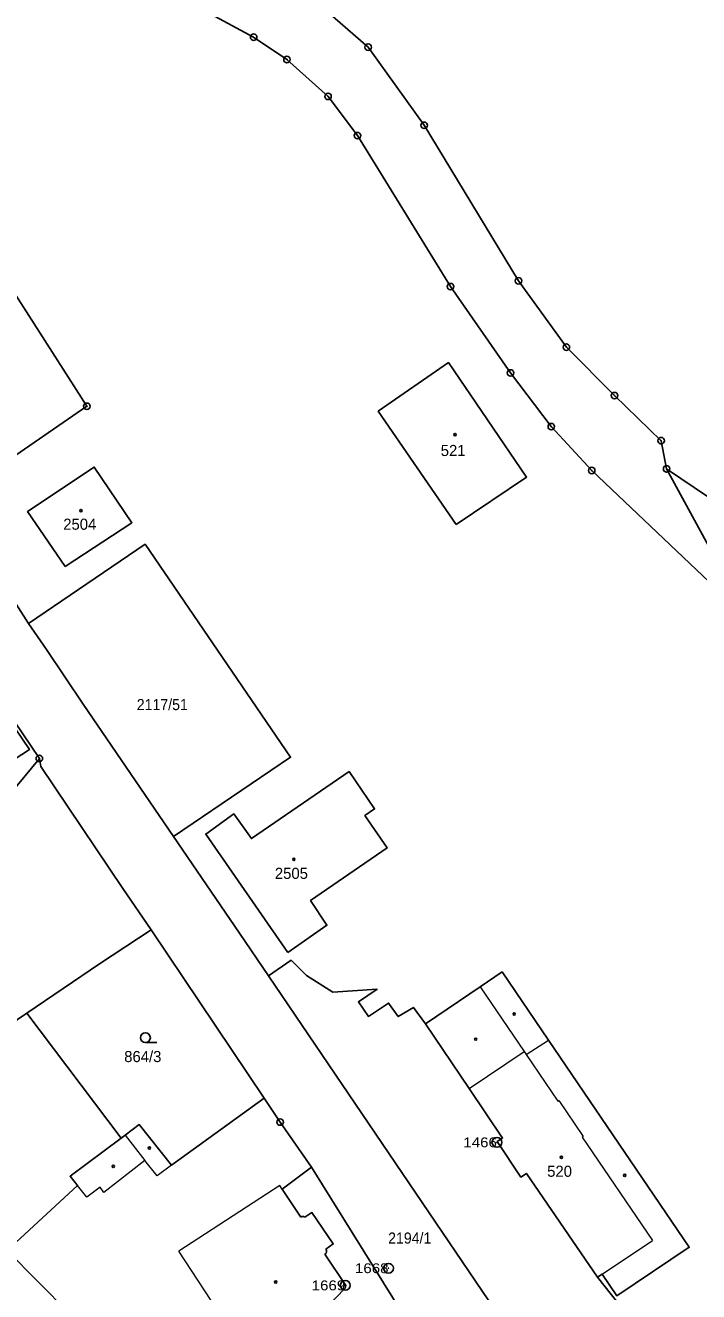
# Model space of a CAD drawing. Extents: x -679733 to -673243, y -1075091 to -1066557.
# Drawn here: x -676196.3 to -676093.3, y -1071108.5 to -1070914.7 of the extents above; entities that cross this region are included whole.
import ezdxf
from ezdxf.enums import TextEntityAlignment as Align

# ---------------------------------------------------------------- set-up
doc = ezdxf.new("R2010")
doc.units = 0
doc.header["$LTSCALE"] = 0.68
for name, color, linetype, lineweight in [('1', 7, 'Continuous', 25), ('3', 7, 'Continuous', 25), ('4', 7, 'Continuous', 13), ('5', 7, 'Continuous', 25), ('8', 7, 'Continuous', 25)]:
    doc.layers.add(name, color=color, linetype=linetype, lineweight=lineweight)
doc.layers.add('2', color=7, linetype='Continuous')

msp = doc.modelspace()

# ---------------------------------------------------------------- linework, layer by layer
at = {"layer": '1'}
for p, q in [((-676177.06, -1071053.13), (-676159.77, -1071078.88)), ((-676159.12, -1071060.13), (-676103.35, -1071142.45)), ((-676181.64, -1071084.99), (-676196.06, -1071065.85)), ((-676108.79, -1071106.28), (-676097.64, -1071120.25))]:
    msp.add_line(p, q, dxfattribs=at)
for points in [[(-676098.23, -1070982.59), (-676085.69, -1071005.58), (-676109.68, -1070982.84), (-676115.86, -1070976.12), (-676122.1, -1070967.91), (-676131.27, -1070954.7), (-676145.48, -1070931.6), (-676150, -1070925.59), (-676156.28, -1070919.94), (-676161.37, -1070916.53), (-676179.64, -1070906.62), (-676183.47, -1070903.03), (-676188.54, -1070899.09), (-676191.37, -1070896.48), (-676212.07, -1070873.93), (-676214.86, -1070870.4), (-676256.83, -1070808.55), (-676270.07, -1070794.97), (-676278.59, -1070786.13), (-676291.26, -1070768.21), (-676347.19, -1070685.04), (-676351.13, -1070679.38)], [(-676098.23, -1070982.59), (-676099.07, -1070978.27), (-676106.19, -1070971.38), (-676113.56, -1070963.96), (-676120.87, -1070953.82), (-676135.31, -1070930.02), (-676143.87, -1070918.05), (-676151.24, -1070911.66)], [(-676218.31, -1070934.59), (-676213.69, -1070931.74), (-676208.27, -1070939.57), (-676186.87, -1070973.01), (-676208.12, -1070987.65)], [(-676040.32, -1071013.59), (-676058.35, -1071005.34), (-676079.14, -1070995.47), (-676098.23, -1070982.59)], [(-676222.29, -1070986.06), (-676221.96, -1070985.71), (-676219.92, -1070988.76), (-676201.89, -1071015.43), (-676194.14, -1071026.89)], [(-676208.12, -1070987.65), (-676201.14, -1070997.94), (-676195.82, -1071006.23)], [(-676195.82, -1071006.23), (-676177.96, -1070994.11), (-676155.73, -1071026.71), (-676161.75, -1071030.79), (-676173.63, -1071038.85)], [(-676195.82, -1071006.23), (-676193.02, -1071010.21), (-676187.43, -1071018.59), (-676173.63, -1071038.85)], [(-676205.88, -1071018.09), (-676199.33, -1071027.93), (-676195.65, -1071025.53), (-676202.3, -1071015.71)], [(-676177.06, -1071053.13), (-676181.35, -1071046.77), (-676193.89, -1071028.12), (-676194.14, -1071026.89), (-676218.53, -1071056.4)], [(-676173.63, -1071038.85), (-676163.53, -1071053.64), (-676159.12, -1071060.13)], [(-676196.06, -1071065.85), (-676184.96, -1071058.33), (-676177.06, -1071053.13)], [(-676159.12, -1071060.13), (-676155.64, -1071057.77), (-676153.3, -1071060.12), (-676149.26, -1071062.67), (-676142.51, -1071062.2), (-676145.35, -1071064.13), (-676143.83, -1071066.36), (-676140.74, -1071064.32), (-676139.26, -1071066.39), (-676136.95, -1071064.98), (-676135.12, -1071067.48)], [(-676135.12, -1071067.48), (-676126.75, -1071061.82), (-676123.39, -1071059.55), (-676116.28, -1071070.01), (-676094.76, -1071101.68), (-676105.86, -1071109.1), (-676108.06, -1071105.79), (-676108.79, -1071106.28)], [(-676217.37, -1071083.62), (-676210.07, -1071075.34), (-676196.06, -1071065.85)], [(-676108.79, -1071106.28), (-676119.66, -1071090.37), (-676120.5, -1071090.94), (-676124.13, -1071085.52), (-676123.31, -1071084.97), (-676128.41, -1071077.4), (-676135.12, -1071067.48)], [(-676159.77, -1071078.88), (-676173.91, -1071089.14), (-676178.86, -1071082.91), (-676181.02, -1071084.52), (-676181.64, -1071084.99)], [(-676159.77, -1071078.88), (-676157.33, -1071082.52), (-676152.55, -1071089.44)], [(-676181.64, -1071084.99), (-676189.45, -1071090.81), (-676188.33, -1071092.22), (-676199.04, -1071102.18)], [(-676154.18, -1071097.08), (-676157.01, -1071092.8), (-676152.55, -1071089.44)], [(-676152.55, -1071089.44), (-676132.19, -1071122.14), (-676133.15, -1071121.77)], [(-676150.31, -1071101.97), (-676149.2, -1071101.18), (-676152.46, -1071096.38), (-676153.54, -1071097.1)], [(-676153.54, -1071097.1), (-676153.733, -1071096.991), (-676153.759, -1071096.984), (-676153.981, -1071096.983), (-676154.18, -1071097.08)], [(-676169.46, -1071130.8), (-676176.26, -1071125.06), (-676189.56, -1071111.78), (-676199.04, -1071102.18)], [(-676150.47, -1071102.72), (-676150.3, -1071102.576), (-676150.215, -1071102.394), (-676150.213, -1071102.171), (-676150.31, -1071101.97)], [(-676169.46, -1071130.8), (-676147.39, -1071107.93), (-676147.3, -1071107.53), (-676150.47, -1071102.72)]]:
    msp.add_lwpolyline(points, dxfattribs=at)
for points in [[(-676130.39, -1070991.09), (-676142.31, -1070973.76), (-676131.58, -1070966.33), (-676119.63, -1070983.84)], [(-676190.18, -1070997.53), (-676195.93, -1070989.12), (-676185.74, -1070982.3), (-676179.98, -1070990.84)], [(-676156.17, -1071056.58), (-676168.69, -1071038.45), (-676164.4, -1071035.38), (-676161.71, -1071039.14), (-676146.78, -1071028.9), (-676142.88, -1071034.6), (-676144.37, -1071035.62), (-676140.96, -1071040.59), (-676152.67, -1071048.64), (-676150.18, -1071052.42)]]:
    msp.add_lwpolyline(points, close=True, dxfattribs=at)
at = {"layer": '3'}
msp.add_line((-676177.913, -1071070.37), (-676176.163, -1071070.37), dxfattribs=at)
msp.add_circle((-676177.9129, -1071069.6198), 0.75, dxfattribs=at)
at = {"layer": '4'}
for p, q in [((-676126.75, -1071061.82), (-676120.03, -1071071.74)), ((-676119.71, -1071072.21), (-676116.28, -1071070.01)), ((-676128.41, -1071077.4), (-676120.03, -1071071.74)), ((-676120.03, -1071071.74), (-676119.71, -1071072.21)), ((-676119.71, -1071072.21), (-676114.86, -1071079.35)), ((-676114.86, -1071079.35), (-676114.71, -1071079.25)), ((-676114.71, -1071079.25), (-676111, -1071084.71)), ((-676181.02, -1071084.52), (-676177.99, -1071088.4)), ((-676111, -1071084.71), (-676111.15, -1071084.81)), ((-676111.15, -1071084.81), (-676100.38, -1071100.66)), ((-676177.99, -1071088.4), (-676184.28, -1071093.28)), ((-676176.1, -1071090.73), (-676177.99, -1071088.4)), ((-676173.91, -1071089.14), (-676176.1, -1071090.73)), ((-676186.89, -1071094.03), (-676188.33, -1071092.22)), ((-676184.85, -1071092.51), (-676186.89, -1071094.03)), ((-676184.28, -1071093.28), (-676184.85, -1071092.51)), ((-676157.37, -1071092.24), (-676172.81, -1071102.26)), ((-676157.01, -1071092.8), (-676157.37, -1071092.24)), ((-676165.34, -1071113.65), (-676172.81, -1071102.26)), ((-676108.06, -1071105.79), (-676100.38, -1071100.66))]:
    msp.add_line(p, q, dxfattribs=at)
at = {"layer": '5'}
for centre in [(-676130.5768, -1070977.3292), (-676187.7768, -1070988.9592), (-676155.2268, -1071042.3392), (-676121.5368, -1071065.9992), (-676127.4168, -1071069.8392), (-676177.3068, -1071086.4992), (-676114.3168, -1071087.8992), (-676182.8268, -1071089.3192), (-676104.6368, -1071090.6792), (-676157.9968, -1071107.0092)]:
    msp.add_circle(centre, 0.175, dxfattribs=at)
at = {"layer": '8'}
for centre, radius in [((-676161.37, -1070916.5299), 0.5), ((-676161.37, -1070916.5299), 0.0303), ((-676143.87, -1070918.0499), 0.5), ((-676143.87, -1070918.0499), 0.0303), ((-676156.28, -1070919.9399), 0.5), ((-676156.28, -1070919.9399), 0.0303), ((-676150, -1070925.5899), 0.5), ((-676150, -1070925.5899), 0.0303), ((-676135.31, -1070930.0199), 0.5), ((-676145.48, -1070931.5999), 0.5), ((-676145.48, -1070931.5999), 0.0303), ((-676135.31, -1070930.0199), 0.0303), ((-676131.27, -1070954.6999), 0.5), ((-676131.27, -1070954.6999), 0.0303), ((-676120.87, -1070953.8199), 0.5), ((-676120.87, -1070953.8199), 0.0303), ((-676113.56, -1070963.9599), 0.5), ((-676113.56, -1070963.9599), 0.0303), ((-676122.1, -1070967.9099), 0.5), ((-676122.1, -1070967.9099), 0.0303), ((-676106.19, -1070971.3799), 0.5), ((-676106.19, -1070971.3799), 0.0303), ((-676186.87, -1070973.0099), 0.5), ((-676186.87, -1070973.0099), 0.0303), ((-676115.86, -1070976.1199), 0.5), ((-676115.86, -1070976.1199), 0.0303), ((-676099.07, -1070978.2699), 0.5), ((-676099.07, -1070978.2699), 0.0303), ((-676098.23, -1070982.5899), 0.5), ((-676109.68, -1070982.8399), 0.5), ((-676109.68, -1070982.8399), 0.0303), ((-676098.23, -1070982.5899), 0.0303), ((-676194.14, -1071026.8899), 0.5), ((-676194.14, -1071026.8899), 0.0303), ((-676157.33, -1071082.5199), 0.5), ((-676157.33, -1071082.5199), 0.0303), ((-676124.18, -1071085.6298), 0.75), ((-676124.18, -1071085.6298), 0.03), ((-676140.75, -1071104.8898), 0.75), ((-676140.75, -1071104.8898), 0.03), ((-676147.37, -1071107.5098), 0.75), ((-676147.37, -1071107.5098), 0.03)]:
    msp.add_circle(centre, radius, dxfattribs=at)

# ---------------------------------------------------------------- texts
at = {"layer": '2'}
for s, p in [('521', (-676130.869, -1070980.62)), ('2504', (-676187.96, -1070991.9)), ('2505', (-676155.6, -1071045.32)), ('864/3', (-676178.32, -1071073.35)), ('520', (-676114.599, -1071090.9))]:
    msp.add_text(s, height=1.7, dxfattribs=at).set_placement(p, align=Align.CENTER)
at = {"layer": '2', "width": 0.95}
msp.add_text('2117/51', height=1.7, dxfattribs=at).set_placement((-676175.34, -1071019.499), align=Align.CENTER)
msp.add_text('2194/1', height=1.7, dxfattribs=at).set_placement((-676140.81, -1071101.12))
at = {"layer": '8', "width": 1.15}
for s, p in [('1466', (-676124.179, -1071086.379)), ('1668', (-676140.749, -1071105.639)), ('1669', (-676147.369, -1071108.26))]:
    msp.add_text(s, height=1.5, dxfattribs=at).set_placement(p, align=Align.RIGHT)

doc.saveas('drawing.dxf')
